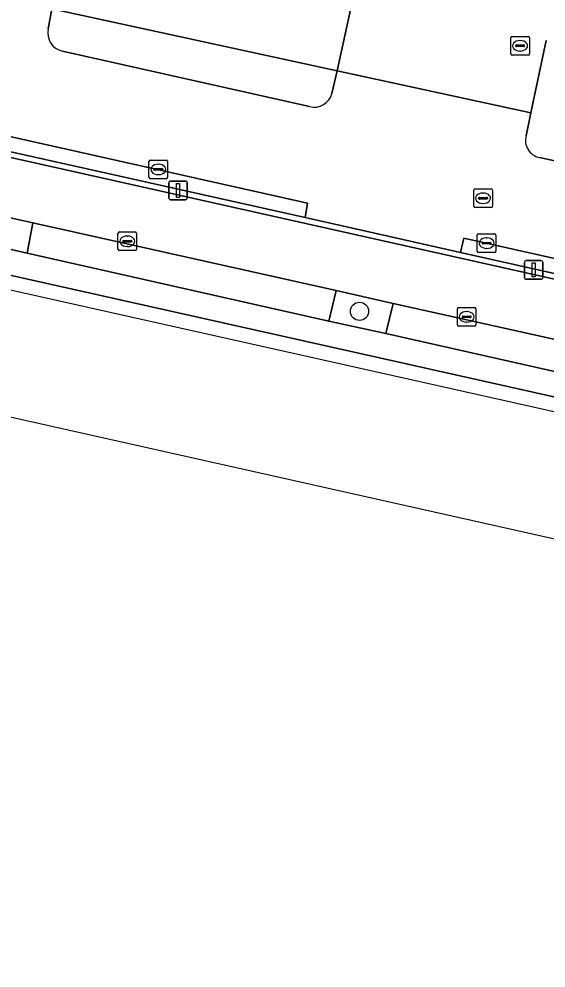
# Model space of a CAD drawing. Extents: x 162172 to 163187, y 382874 to 383685.
# Drawn here: x 162419 to 162447.3, y 383006.9 to 383057.8 of the extents above; entities that cross this region are included whole.
import ezdxf

# ---------------------------------------------------------------- set-up
doc = ezdxf.new("R2010")
doc.units = 0
for name, color, linetype in [('IMGEO_Boom', 7, 'Continuous'), ('IMGEO_Fietspad_open', 7, 'Continuous'), ('IMGEO_Groenvoorziening', 7, 'Continuous'), ('IMGEO_Kademuur', 7, 'Continuous'), ('IMGEO_Kolk', 7, 'Continuous'), ('IMGEO_Lichtmast', 7, 'Continuous'), ('IMGEO_Muur', 7, 'Continuous'), ('IMGEO_Rijbaan_lokaal_open', 7, 'Continuous'), ('IMGEO_Rioolput', 7, 'Continuous'), ('IMGEO_Verkeerseiland_open', 7, 'Continuous'), ('IMGEO_Voetpad_open', 7, 'Continuous'), ('IMGEO_Waterloop', 7, 'Continuous')]:
    doc.layers.add(name, color=color, linetype=linetype)

msp = doc.modelspace()

# ---------------------------------------------------------------- linework, layer by layer
at = {"layer": 'IMGEO_Boom'}
msp.add_circle((162437.259, 383042.09), 0.489, dxfattribs=at)
at = {"layer": 'IMGEO_Fietspad_open'}
for points in [[(162549.926, 383021.874), (162543.947, 383023.434), (162543.781, 383022.666), (162543.703, 383022.357), (162314.763, 383073.543)], [(162378.713, 383056.036), (162398.014, 383051.682), (162401.082, 383050.99), (162416.633, 383047.524), (162419.724, 383046.835), (162435.999, 383043.208), (162439.063, 383042.52), (162467.91, 383036.105), (162470.853, 383035.44), (162489.265, 383031.3), (162492.087, 383030.664), (162507.365, 383027.258), (162510.415, 383026.546), (162528.512, 383022.538)]]:
    msp.add_lwpolyline(points, dxfattribs=at)
at = {"layer": 'IMGEO_Groenvoorziening'}
for points in [[(162419.407, 383045.212), (162419.724, 383046.835), (162416.633, 383047.524), (162416.355, 383045.903)], [(162438.674, 383040.896), (162439.063, 383042.52), (162435.999, 383043.208), (162435.617, 383041.569)]]:
    msp.add_lwpolyline(points, close=True, dxfattribs=at)
at = {"layer": 'IMGEO_Kademuur'}
msp.add_lwpolyline([(162187.251, 383096.286), (162183.031, 383097.321), (162182.996, 383097.146), (162186.034, 383096.464), (162186.014, 383096.385), (162187.94, 383094.645), (162313.239, 383066.765), (162380.82, 383051.66), (162568.136, 383009.792), (162569.19, 383010.669), (162569.694, 383011.088), (162569.191, 383011.677), (162567.965, 383010.651), (162541.309, 383016.586), (162313.416, 383067.527), (162188.296, 383095.38)], close=True, dxfattribs=at)
at = {"layer": 'IMGEO_Kolk'}
for p, q in [((162425.953, 383049.279), (162425.953, 383050.131)), ((162426.028, 383050.205), (162426.88, 383050.205)), ((162426.954, 383050.131), (162426.954, 383049.279)), ((162426.212, 383049.699), (162426.212, 383049.711)), ((162426.65, 383049.662), (162426.252, 383049.662)), ((162426.255, 383049.748), (162426.653, 383049.748)), ((162426.441, 383049.985), (162426.466, 383049.985)), ((162426.696, 383049.711), (162426.696, 383049.699)), ((162426.88, 383049.205), (162426.028, 383049.205)), ((162426.464, 383049.425), (162426.439, 383049.425)), ((162424.288, 383045.422), (162424.288, 383046.274)), ((162424.363, 383046.348), (162425.215, 383046.348)), ((162424.776, 383046.128), (162424.801, 383046.128)), ((162425.289, 383046.274), (162425.289, 383045.422)), ((162443.578, 383045.323), (162443.578, 383046.175)), ((162443.653, 383046.249), (162444.505, 383046.249)), ((162444.066, 383046.029), (162444.091, 383046.029)), ((162444.579, 383046.175), (162444.579, 383045.323)), ((162424.547, 383045.842), (162424.547, 383045.854)), ((162424.985, 383045.805), (162424.587, 383045.805)), ((162424.59, 383045.891), (162424.988, 383045.891)), ((162424.799, 383045.568), (162424.774, 383045.568)), ((162425.031, 383045.854), (162425.031, 383045.842)), ((162443.837, 383045.743), (162443.837, 383045.755)), ((162444.275, 383045.706), (162443.877, 383045.706)), ((162443.88, 383045.792), (162444.278, 383045.792)), ((162444.089, 383045.469), (162444.064, 383045.469)), ((162444.321, 383045.755), (162444.321, 383045.743)), ((162425.215, 383045.348), (162424.363, 383045.348)), ((162444.505, 383045.249), (162443.653, 383045.249)), ((162442.51, 383041.37), (162442.51, 383042.222)), ((162442.585, 383042.296), (162443.437, 383042.296)), ((162442.998, 383042.076), (162443.023, 383042.076)), ((162443.511, 383042.222), (162443.511, 383041.37)), ((162442.769, 383041.79), (162442.769, 383041.802)), ((162443.207, 383041.753), (162442.809, 383041.753)), ((162442.812, 383041.839), (162443.21, 383041.839)), ((162443.021, 383041.516), (162442.996, 383041.516)), ((162443.253, 383041.802), (162443.253, 383041.79)), ((162443.437, 383041.296), (162442.585, 383041.296))]:
    msp.add_line(p, q, dxfattribs=at)
for points in [[(162425.953, 383049.279), (162425.953, 383050.131)], [(162426.028, 383050.205), (162426.88, 383050.205)], [(162426.954, 383050.131), (162426.954, 383049.279)], [(162426.88, 383049.205), (162426.028, 383049.205)], [(162424.288, 383045.422), (162424.288, 383046.274)], [(162424.363, 383046.348), (162425.215, 383046.348)], [(162425.289, 383046.274), (162425.289, 383045.422)], [(162443.578, 383045.323), (162443.578, 383046.175)], [(162443.653, 383046.249), (162444.505, 383046.249)], [(162444.579, 383046.175), (162444.579, 383045.323)], [(162425.215, 383045.348), (162424.363, 383045.348)], [(162444.505, 383045.249), (162443.653, 383045.249)], [(162442.51, 383041.37), (162442.51, 383042.222)], [(162442.585, 383042.296), (162443.437, 383042.296)], [(162443.511, 383042.222), (162443.511, 383041.37)], [(162443.437, 383041.296), (162442.585, 383041.296)]]:
    msp.add_lwpolyline(points, dxfattribs=at)
for centre, radius, start, end in [((162426.03, 383050.129), 0.0765, 91.552, 178.448), ((162426.03, 383050.129), 0.0765, 91.552, 178.448), ((162426.878, 383050.129), 0.0765, 1.552, 88.448), ((162426.878, 383050.129), 0.0765, 1.552, 88.448), ((162426.252, 383049.708), 0.0403, 85.8775, 175.7526), ((162426.249, 383049.698), 0.0366, 178.938, 274.7102), ((162426.653, 383049.705), 0.043, 264.8664, 352.4533), ((162426.657, 383049.71), 0.0386, 1.7309, 96.639), ((162426.03, 383049.281), 0.0765, 181.552, 268.448), ((162426.03, 383049.281), 0.0765, 181.552, 268.448), ((162426.878, 383049.281), 0.0765, 271.552, 358.448), ((162426.878, 383049.281), 0.0765, 271.552, 358.448), ((162424.365, 383046.272), 0.0765, 91.552, 178.448), ((162424.365, 383046.272), 0.0765, 91.552, 178.448), ((162425.213, 383046.272), 0.0765, 1.552, 88.448), ((162425.213, 383046.272), 0.0765, 1.552, 88.448), ((162443.655, 383046.173), 0.0765, 91.552, 178.448), ((162443.655, 383046.173), 0.0765, 91.552, 178.448), ((162444.503, 383046.173), 0.0765, 1.552, 88.448), ((162444.503, 383046.173), 0.0765, 1.552, 88.448), ((162424.365, 383045.424), 0.0765, 181.552, 268.448), ((162424.365, 383045.424), 0.0765, 181.552, 268.448), ((162424.587, 383045.851), 0.0403, 85.8775, 175.7526), ((162424.584, 383045.841), 0.0366, 178.938, 274.7102), ((162424.988, 383045.848), 0.043, 264.8664, 352.4533), ((162424.992, 383045.853), 0.0386, 1.7309, 96.639), ((162425.213, 383045.424), 0.0765, 271.552, 358.448), ((162425.213, 383045.424), 0.0765, 271.552, 358.448), ((162443.877, 383045.752), 0.0403, 85.8775, 175.7526), ((162443.874, 383045.742), 0.0366, 178.938, 274.7102), ((162444.278, 383045.749), 0.043, 264.8664, 352.4533), ((162444.282, 383045.754), 0.0386, 1.7309, 96.639), ((162443.655, 383045.325), 0.0765, 181.552, 268.448), ((162443.655, 383045.325), 0.0765, 181.552, 268.448), ((162444.503, 383045.325), 0.0765, 271.552, 358.448), ((162444.503, 383045.325), 0.0765, 271.552, 358.448), ((162442.587, 383042.22), 0.0765, 91.552, 178.448), ((162442.587, 383042.22), 0.0765, 91.552, 178.448), ((162443.435, 383042.22), 0.0765, 1.552, 88.448), ((162443.435, 383042.22), 0.0765, 1.552, 88.448), ((162442.587, 383041.372), 0.0765, 181.552, 268.448), ((162442.587, 383041.372), 0.0765, 181.552, 268.448), ((162442.809, 383041.799), 0.0403, 85.8775, 175.7526), ((162442.806, 383041.789), 0.0366, 178.938, 274.7102), ((162443.21, 383041.796), 0.043, 264.8664, 352.4533), ((162443.214, 383041.801), 0.0386, 1.7309, 96.639), ((162443.435, 383041.372), 0.0765, 271.552, 358.448), ((162443.435, 383041.372), 0.0765, 271.552, 358.448)]:
    msp.add_arc(centre, radius, start, end, dxfattribs=at)
for centre, major_axis, ratio, start_param, end_param in [((162426.44, 383049.705), (-0.387, 0.002), 0.722429, 4.712389, 7.853982), ((162426.465, 383049.705), (-0.39, 0.002), 0.717154, 1.570796, 4.712389), ((162424.775, 383045.848), (-0.387, 0.002), 0.722429, 4.712389, 7.853982), ((162424.8, 383045.848), (-0.39, 0.002), 0.717154, 1.570796, 4.712389), ((162444.065, 383045.749), (-0.387, 0.002), 0.722429, 4.712389, 7.853982), ((162444.09, 383045.749), (-0.39, 0.002), 0.717154, 1.570796, 4.712389), ((162442.997, 383041.796), (-0.387, 0.002), 0.722429, 4.712389, 7.853982), ((162443.022, 383041.796), (-0.39, 0.002), 0.717154, 1.570796, 4.712389)]:
    msp.add_ellipse(centre, major_axis=major_axis, ratio=ratio, start_param=start_param, end_param=end_param, dxfattribs=at)
at = {"layer": 'IMGEO_Lichtmast'}
for p, q in [((162427.118, 383049.08), (162427.908, 383049.08)), ((162427.908, 383049.08), (162427.118, 383049.08)), ((162427.018, 383048.18), (162427.018, 383048.98)), ((162427.018, 383048.98), (162427.018, 383048.18)), ((162428.008, 383048.98), (162428.008, 383048.18)), ((162428.008, 383048.18), (162428.008, 383048.98)), ((162427.908, 383048.08), (162427.118, 383048.08)), ((162427.118, 383048.08), (162427.908, 383048.08)), ((162446.111, 383043.909), (162446.111, 383044.709)), ((162446.111, 383044.709), (162446.111, 383043.909)), ((162446.211, 383044.809), (162447.001, 383044.809)), ((162447.001, 383044.809), (162446.211, 383044.809)), ((162447.101, 383044.709), (162447.101, 383043.909)), ((162447.101, 383043.909), (162447.101, 383044.709)), ((162447.001, 383043.809), (162446.211, 383043.809)), ((162446.211, 383043.809), (162447.001, 383043.809))]:
    msp.add_line(p, q, dxfattribs=at)
for points in [[(162427.438, 383048.955), (162427.588, 383048.955), (162427.588, 383048.205), (162427.438, 383048.205), (162427.438, 383048.955)], [(162446.531, 383044.684), (162446.681, 383044.684), (162446.681, 383043.934), (162446.531, 383043.934), (162446.531, 383044.684)]]:
    msp.add_lwpolyline(points, dxfattribs=at)
for centre, start, end in [((162427.118, 383048.98), 90, 180), ((162427.118, 383048.98), 90, 180), ((162427.908, 383048.98), 0, 90), ((162427.908, 383048.98), 360, 90), ((162427.118, 383048.18), 180, 270), ((162427.118, 383048.18), 180, 270), ((162427.908, 383048.18), 270, 0), ((162427.908, 383048.18), 270, 0), ((162446.211, 383044.709), 90, 180), ((162446.211, 383044.709), 90, 180), ((162447.001, 383044.709), 0, 90), ((162447.001, 383044.709), 360, 90), ((162446.211, 383043.909), 180, 270), ((162446.211, 383043.909), 180, 270), ((162447.001, 383043.909), 270, 0), ((162447.001, 383043.909), 270, 0)]:
    msp.add_arc(centre, 0.1, start, end, dxfattribs=at)
at = {"layer": 'IMGEO_Muur'}
for points in [[(162434.341, 383047.118), (162396.928, 383055.458)], [(162543.781, 383022.666), (162442.682, 383045.253)]]:
    msp.add_lwpolyline(points, dxfattribs=at)
at = {"layer": 'IMGEO_Rijbaan_lokaal_open'}
for points in [[(162411.956, 383056.427), (162396.598, 383059.833), (162392.58, 383060.778), (162392.445, 383060.806), (162389.018, 383061.534), (162267.92, 383088.659), (162234.912, 383095.955), (162234.142, 383092.59), (162256.343, 383087.743), (162265.344, 383085.659), (162267.262, 383085.257), (162369.028, 383062.601), (162385.606, 383058.831), (162387.741, 383058.335), (162387.584, 383057.578), (162396.928, 383055.458), (162397.132, 383056.208), (162398.331, 383055.984), (162434.465, 383047.898), (162434.341, 383047.118), (162442.682, 383045.253), (162442.859, 383046.021), (162536.233, 383025.143)], [(162439.287, 383069.766), (162436.061, 383054.999), (162446.46, 383052.742), (162447.272, 383056.614)], [(162420.537, 383057.245), (162420.746, 383058.322), (162420.694, 383058.49), (162413.755, 383060.066), (162413.141, 383057.26)], [(162434.569, 383053.071), (162421.305, 383056.054)], [(162446.2, 383051.504), (162446.46, 383052.742), (162436.061, 383054.999), (162435.78, 383053.781)], [(162537.469, 383030.557), (162493.634, 383040.136), (162446.913, 383050.345)]]:
    msp.add_lwpolyline(points, dxfattribs=at)
msp.add_lwpolyline([(162387.584, 383057.578), (162267.118, 383084.469), (162267.056, 383084.129), (162314.763, 383073.543), (162543.703, 383022.357), (162543.781, 383022.666), (162442.682, 383045.253), (162434.341, 383047.118), (162396.928, 383055.458)], close=True, dxfattribs=at)
for centre, radius, start, end in [((162421.519, 383057.035), 1.004, 167.9342, 257.6965), ((162434.816, 383054.037), 0.997, 255.6386, 345.1269), ((162447.099, 383051.258), 0.932, 164.6943, 258.5041)]:
    msp.add_arc(centre, radius, start, end, dxfattribs=at)
at = {"layer": 'IMGEO_Rioolput'}
for p, q in [((162445.38, 383055.909), (162445.38, 383056.761)), ((162445.455, 383056.835), (162446.307, 383056.835)), ((162446.381, 383056.761), (162446.381, 383055.909)), ((162445.639, 383056.329), (162445.639, 383056.341)), ((162446.077, 383056.292), (162445.679, 383056.292)), ((162445.682, 383056.378), (162446.08, 383056.378)), ((162445.868, 383056.615), (162445.893, 383056.615)), ((162446.123, 383056.341), (162446.123, 383056.329)), ((162446.307, 383055.835), (162445.455, 383055.835)), ((162445.891, 383056.055), (162445.866, 383056.055)), ((162443.392, 383047.731), (162443.392, 383048.583)), ((162443.467, 383048.657), (162444.319, 383048.657)), ((162444.393, 383048.583), (162444.393, 383047.731)), ((162443.651, 383048.151), (162443.651, 383048.163)), ((162444.089, 383048.114), (162443.691, 383048.114)), ((162443.694, 383048.2), (162444.092, 383048.2)), ((162443.88, 383048.437), (162443.905, 383048.437)), ((162444.135, 383048.163), (162444.135, 383048.151)), ((162444.319, 383047.657), (162443.467, 383047.657)), ((162443.903, 383047.877), (162443.878, 383047.877))]:
    msp.add_line(p, q, dxfattribs=at)
for points in [[(162445.38, 383055.909), (162445.38, 383056.761)], [(162445.455, 383056.835), (162446.307, 383056.835)], [(162446.381, 383056.761), (162446.381, 383055.909)], [(162446.307, 383055.835), (162445.455, 383055.835)], [(162443.392, 383047.731), (162443.392, 383048.583)], [(162443.467, 383048.657), (162444.319, 383048.657)], [(162444.393, 383048.583), (162444.393, 383047.731)], [(162444.319, 383047.657), (162443.467, 383047.657)]]:
    msp.add_lwpolyline(points, dxfattribs=at)
for centre, radius, start, end in [((162445.457, 383056.759), 0.0765, 91.552, 178.448), ((162445.457, 383056.759), 0.0765, 91.552, 178.448), ((162446.305, 383056.759), 0.0765, 1.552, 88.448), ((162446.305, 383056.759), 0.0765, 1.552, 88.448), ((162445.679, 383056.338), 0.0403, 85.8775, 175.7526), ((162445.676, 383056.328), 0.0366, 178.938, 274.7102), ((162446.08, 383056.335), 0.043, 264.8664, 352.4533), ((162446.084, 383056.34), 0.0386, 1.7309, 96.639), ((162445.457, 383055.911), 0.0765, 181.552, 268.448), ((162445.457, 383055.911), 0.0765, 181.552, 268.448), ((162446.305, 383055.911), 0.0765, 271.552, 358.448), ((162446.305, 383055.911), 0.0765, 271.552, 358.448), ((162443.469, 383048.581), 0.0765, 91.552, 178.448), ((162443.469, 383048.581), 0.0765, 91.552, 178.448), ((162444.317, 383048.581), 0.0765, 1.552, 88.448), ((162444.317, 383048.581), 0.0765, 1.552, 88.448), ((162443.691, 383048.16), 0.0403, 85.8775, 175.7526), ((162443.688, 383048.15), 0.0366, 178.938, 274.7102), ((162444.092, 383048.157), 0.043, 264.8664, 352.4533), ((162444.096, 383048.162), 0.0386, 1.7309, 96.639), ((162443.469, 383047.733), 0.0765, 181.552, 268.448), ((162443.469, 383047.733), 0.0765, 181.552, 268.448), ((162444.317, 383047.733), 0.0765, 271.552, 358.448), ((162444.317, 383047.733), 0.0765, 271.552, 358.448)]:
    msp.add_arc(centre, radius, start, end, dxfattribs=at)
for centre, major_axis, ratio, start_param, end_param in [((162445.867, 383056.335), (-0.387, 0.002), 0.722429, 4.712389, 7.853982), ((162445.892, 383056.335), (-0.39, 0.002), 0.717154, 1.570796, 4.712389), ((162443.879, 383048.157), (-0.387, 0.002), 0.722429, 4.712389, 7.853982), ((162443.904, 383048.157), (-0.39, 0.002), 0.717154, 1.570796, 4.712389)]:
    msp.add_ellipse(centre, major_axis=major_axis, ratio=ratio, start_param=start_param, end_param=end_param, dxfattribs=at)
at = {"layer": 'IMGEO_Verkeerseiland_open'}
for points in [[(162396.928, 383055.458), (162434.341, 383047.118), (162434.465, 383047.898), (162398.331, 383055.984), (162397.132, 383056.208)], [(162435.999, 383043.208), (162419.724, 383046.835), (162419.407, 383045.212), (162435.617, 383041.569)], [(162442.682, 383045.253), (162543.781, 383022.666), (162543.947, 383023.434), (162536.233, 383025.143), (162442.859, 383046.021)], [(162439.063, 383042.52), (162438.674, 383040.896), (162467.523, 383034.405), (162467.91, 383036.105)]]:
    msp.add_lwpolyline(points, close=True, dxfattribs=at)
at = {"layer": 'IMGEO_Voetpad_open'}
for points in [[(162178.504, 383097.198), (162178.435, 383097.059), (162178.404, 383096.912), (162178.313, 383096.478), (162179.451, 383096.231), (162182.673, 383095.535), (162182.996, 383097.146), (162183.031, 383097.321), (162187.251, 383096.286), (162188.296, 383095.38), (162313.416, 383067.527), (162541.309, 383016.586)], [(162435.198, 383071.827), (162434.449, 383071.975), (162433.739, 383068.707), (162438.136, 383067.771), (162436.343, 383059.549), (162421.74, 383062.801), (162420.694, 383058.49), (162420.746, 383058.322), (162436.061, 383054.999), (162439.287, 383069.766)], [(162435.78, 383053.781), (162436.061, 383054.999), (162420.746, 383058.322), (162420.537, 383057.245)], [(162446.913, 383050.345), (162493.634, 383040.136), (162494.028, 383041.886), (162448.717, 383051.807), (162449.867, 383057.026), (162448.511, 383057.335)], [(162447.272, 383056.614), (162446.46, 383052.742), (162446.2, 383051.504)], [(162421.305, 383056.054), (162434.569, 383053.071)], [(162528.137, 383020.89), (162510.072, 383024.91), (162506.987, 383025.602), (162491.728, 383029.044), (162488.859, 383029.659), (162470.52, 383033.772), (162467.523, 383034.405), (162438.674, 383040.896), (162435.617, 383041.569), (162419.407, 383045.212), (162416.355, 383045.903), (162400.765, 383049.385), (162397.689, 383050.071), (162378.374, 383054.422)]]:
    msp.add_lwpolyline(points, dxfattribs=at)
for centre, radius, start, end in [((162421.519, 383057.035), 1.004, 167.9342, 257.6965), ((162434.816, 383054.037), 0.997, 255.6386, 345.1269), ((162447.099, 383051.258), 0.932, 164.6943, 258.5041)]:
    msp.add_arc(centre, radius, start, end, dxfattribs=at)
at = {"layer": 'IMGEO_Waterloop'}
msp.add_lwpolyline([(162549.091, 383006.865), (162500.065, 383018.15), (162405.227, 383039.374), (162253.488, 383073.332), (162171.611, 383091.655), (162174.82, 383097.237), (162175.649, 383097.057), (162178.313, 383096.478), (162179.451, 383096.231), (162182.673, 383095.535), (162182.996, 383097.146), (162186.034, 383096.464), (162186.014, 383096.385), (162187.94, 383094.645), (162313.239, 383066.765), (162380.82, 383051.66), (162568.136, 383009.792)], dxfattribs=at)

doc.saveas('drawing.dxf')
